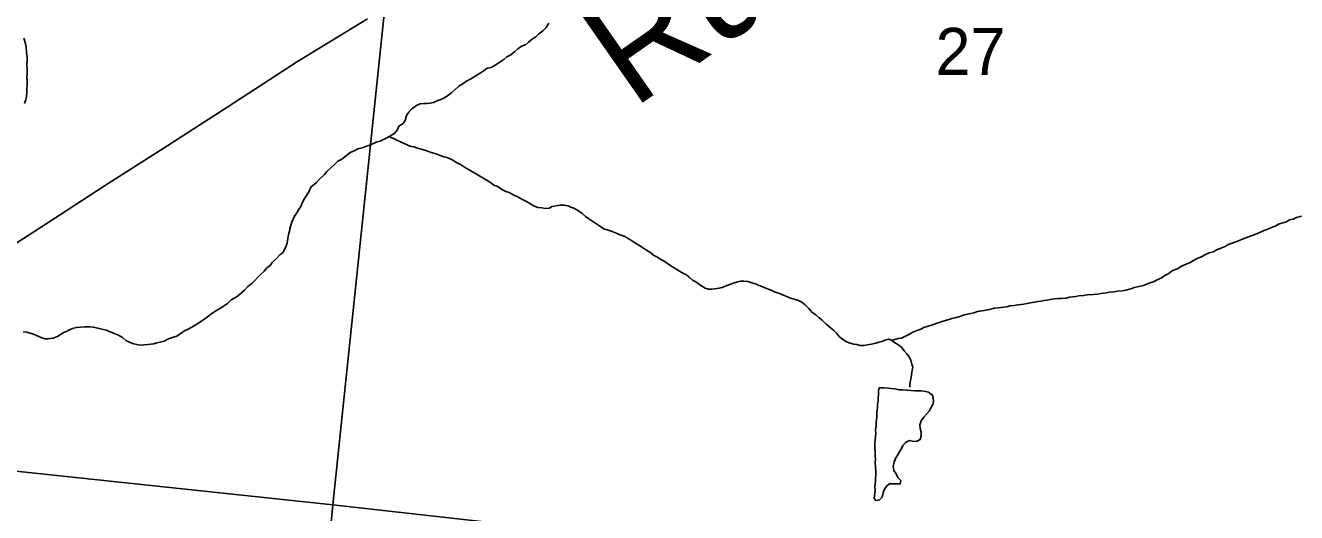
# Model space of a CAD drawing. Extents: x 0 to 34, y -4 to 22.
# Drawn here: x 6.225 to 7.021, y 18.636 to 18.941 of the extents above; entities that cross this region are included whole.
import ezdxf

# ---------------------------------------------------------------- set-up
doc = ezdxf.new("R2010")
doc.units = 0
for name, color, linetype in [('GM_X_Interstate_Route', 7, 'Continuous'), ('GM_X_Minor_Lake', 7, 'Continuous'), ('GM_X_Minor_River', 7, 'Continuous'), ('GM_X_Minor_River_Text', 7, 'Continuous'), ('GM_X_Section', 7, 'Continuous'), ('GM_X_Section_Text', 7, 'Continuous')]:
    doc.layers.add(name, color=color, linetype=linetype)

msp = doc.modelspace()

# ---------------------------------------------------------------- linework, layer by layer
at = {"layer": 'GM_X_Interstate_Route'}
msp.add_lwpolyline([(6.19548, 18.78954), (6.23682, 18.81613), (6.27462, 18.84066), (6.31132, 18.86388), (6.35184, 18.88996), (6.39536, 18.91837), (6.4391, 18.94517)], dxfattribs=at)
at = {"layer": 'GM_X_Minor_Lake'}
msp.add_line((6.75635, 18.64514), (6.75738, 18.64377), dxfattribs=at)
msp.add_lwpolyline([(6.75738, 18.64377), (6.75981, 18.64423), (6.76147, 18.64605), (6.7621, 18.6487), (6.76269, 18.65056), (6.76411, 18.65292), (6.76603, 18.65419), (6.76845, 18.65438), (6.77032, 18.65433), (6.77273, 18.65425), (6.77307, 18.65638), (6.77125, 18.65831), (6.77026, 18.66047), (6.76872, 18.66266), (6.76827, 18.66534), (6.76889, 18.66773), (6.76977, 18.6701), (6.77119, 18.67247), (6.77232, 18.6743), (6.77346, 18.6764), (6.77433, 18.67825), (6.77599, 18.68006), (6.77845, 18.68132), (6.7811, 18.68071), (6.78325, 18.68091), (6.78516, 18.68192), (6.78578, 18.68431), (6.78586, 18.68671), (6.78513, 18.68887), (6.78494, 18.69128), (6.78582, 18.69365), (6.7875, 18.69601), (6.78917, 18.69782), (6.79084, 18.69964), (6.7917, 18.70149), (6.79312, 18.70385), (6.79345, 18.70571), (6.79326, 18.70812), (6.79279, 18.71), (6.79043, 18.71168), (6.78857, 18.712), (6.7859, 18.71235), (6.78403, 18.71241), (6.78215, 18.71247), (6.77948, 18.71255), (6.77708, 18.71289), (6.77387, 18.71299), (6.77199, 18.71305), (6.76933, 18.71366), (6.76693, 18.714), (6.76506, 18.71406), (6.76239, 18.71441), (6.75944, 18.71423), (6.75911, 18.71237), (6.75904, 18.71024), (6.75896, 18.70784), (6.7589, 18.70597), (6.75857, 18.70411), (6.75849, 18.70171), (6.75814, 18.69931), (6.75803, 18.69584), (6.75767, 18.69318), (6.75758, 18.69025), (6.75724, 18.68812), (6.75743, 18.68598), (6.75703, 18.68172), (6.7567, 18.67986), (6.75687, 18.67691), (6.75705, 18.67424), (6.75697, 18.67183), (6.75716, 18.66969), (6.75709, 18.66756), (6.75727, 18.66488), (6.75743, 18.66167), (6.75737, 18.6598), (6.75731, 18.65793), (6.75725, 18.65606), (6.75687, 18.6526), (6.75706, 18.65019), (6.75668, 18.647), (6.75635, 18.64514)], dxfattribs=at)
at = {"layer": 'GM_X_Minor_River'}
for points in [[(6.35703, 18.77095), (6.35896, 18.77276), (6.36226, 18.77533), (6.36422, 18.77767), (6.36669, 18.77947), (6.36835, 18.78129), (6.37141, 18.7844), (6.37445, 18.78724), (6.37612, 18.78933), (6.37832, 18.79086), (6.37945, 18.7927), (6.38194, 18.79503), (6.38443, 18.79762), (6.38635, 18.7989), (6.38723, 18.80101), (6.38836, 18.80284), (6.38896, 18.80496), (6.38932, 18.80762), (6.38967, 18.81028), (6.39027, 18.81214), (6.3906, 18.814), (6.3918, 18.81797), (6.39267, 18.81981), (6.39353, 18.82165), (6.39494, 18.82375), (6.39607, 18.82558), (6.39748, 18.82768), (6.39836, 18.82979), (6.39922, 18.83163), (6.40092, 18.83452), (6.40263, 18.8374), (6.40378, 18.83977), (6.40709, 18.84261), (6.40903, 18.84468), (6.41235, 18.84779), (6.41375, 18.84962), (6.41651, 18.8522), (6.41845, 18.85401), (6.42066, 18.85608), (6.42311, 18.85734), (6.42613, 18.85965), (6.42834, 18.86146), (6.43078, 18.86245), (6.43323, 18.86371), (6.43594, 18.86443), (6.43784, 18.86517), (6.44055, 18.86616), (6.44463, 18.8679), (6.44706, 18.86863), (6.45087, 18.87038), (6.45278, 18.87139), (6.45606, 18.87343), (6.45774, 18.87551), (6.45889, 18.87788), (6.46162, 18.87967), (6.46276, 18.8815), (6.46367, 18.88468), (6.46507, 18.88677), (6.46702, 18.88885), (6.46977, 18.8909), (6.47221, 18.8919), (6.47436, 18.8921), (6.4765, 18.89203), (6.47838, 18.89224), (6.48054, 18.89271), (6.48326, 18.89396), (6.48516, 18.8947), (6.48734, 18.89571), (6.49008, 18.89749), (6.492, 18.89904), (6.49393, 18.90058), (6.49642, 18.90291), (6.49888, 18.90444), (6.50081, 18.90598), (6.5038, 18.90749), (6.50599, 18.90876), (6.50818, 18.91029), (6.51037, 18.91156), (6.51229, 18.91284), (6.5142, 18.91412), (6.51663, 18.91457), (6.51909, 18.9161), (6.5221, 18.91788), (6.52457, 18.91967), (6.52649, 18.92122), (6.52895, 18.92248), (6.53143, 18.92454), (6.53336, 18.92635), (6.53555, 18.92788), (6.538, 18.92888), (6.53992, 18.93042), (6.54241, 18.93248), (6.54459, 18.93375), (6.54626, 18.93557), (6.549, 18.93762), (6.55095, 18.9397), (6.55264, 18.94232)], [(6.22439, 18.89204), (6.22528, 18.89441), (6.22561, 18.89654), (6.22596, 18.89893), (6.22602, 18.9008), (6.22612, 18.90374), (6.22618, 18.90561), (6.22602, 18.90882), (6.22608, 18.91068), (6.22617, 18.91335), (6.226, 18.9163), (6.22609, 18.91897), (6.22617, 18.92137), (6.22572, 18.92405), (6.22555, 18.927), (6.2251, 18.92968), (6.22414, 18.93292)], [(6.45278, 18.87139), (6.45991, 18.86823), (6.46175, 18.86738), (6.4636, 18.86652), (6.46571, 18.86538), (6.46811, 18.86504), (6.46996, 18.86445), (6.47288, 18.86356), (6.475, 18.86296), (6.47686, 18.86237), (6.47897, 18.8615), (6.48216, 18.8606), (6.48401, 18.85974), (6.48692, 18.85885), (6.48905, 18.85826), (6.49222, 18.85682), (6.49484, 18.85514), (6.49748, 18.85399), (6.49984, 18.85231), (6.50247, 18.8509), (6.50483, 18.84949), (6.5072, 18.84808), (6.50956, 18.84667), (6.51245, 18.84498), (6.51613, 18.84273), (6.51822, 18.84106), (6.52087, 18.84018), (6.52322, 18.83824), (6.52586, 18.83709), (6.52798, 18.83649), (6.53113, 18.83452), (6.53299, 18.83393), (6.53588, 18.83224), (6.53878, 18.83081), (6.5414, 18.82913), (6.54377, 18.82799), (6.54589, 18.82712), (6.54829, 18.82678), (6.55069, 18.82644), (6.55284, 18.82664), (6.55475, 18.82765), (6.55717, 18.82811), (6.5596, 18.82857), (6.56255, 18.82848), (6.56468, 18.82815), (6.56652, 18.82729), (6.56838, 18.8267), (6.57127, 18.82501), (6.57363, 18.82333), (6.57571, 18.8214), (6.5778, 18.82), (6.58016, 18.81832), (6.58278, 18.81664), (6.58515, 18.81523), (6.58724, 18.81383), (6.58989, 18.81295), (6.59228, 18.81207), (6.59545, 18.81091), (6.59783, 18.80976), (6.59995, 18.80916), (6.60284, 18.80747), (6.60599, 18.80551), (6.60914, 18.80354), (6.61203, 18.80158), (6.61386, 18.80046), (6.61649, 18.79877), (6.61832, 18.79738), (6.62068, 18.79597), (6.62278, 18.79457), (6.62488, 18.79344), (6.62777, 18.79148), (6.63013, 18.79007), (6.63275, 18.78839), (6.63459, 18.78726), (6.63696, 18.78585), (6.6388, 18.785), (6.64063, 18.7836), (6.64271, 18.78167), (6.64482, 18.78054), (6.64796, 18.7783), (6.65058, 18.77662), (6.65271, 18.77602), (6.65458, 18.77596), (6.65646, 18.77617), (6.65916, 18.77662), (6.66132, 18.77709), (6.66485, 18.77858), (6.66837, 18.77981), (6.67081, 18.78054), (6.6727, 18.78102), (6.67484, 18.78095), (6.67725, 18.78088), (6.6799, 18.77999), (6.68255, 18.77911), (6.68439, 18.77825), (6.68678, 18.77738), (6.68889, 18.77651), (6.6918, 18.77535), (6.69444, 18.7742), (6.69709, 18.77332), (6.7, 18.77216)], [(6.76766, 18.74417), (6.77144, 18.74512), (6.77359, 18.74532), (6.77605, 18.74658), (6.7785, 18.74784), (6.78069, 18.74911), (6.78367, 18.75035), (6.78557, 18.7511), (6.78748, 18.75211), (6.79019, 18.75282), (6.7929, 18.75381), (6.79588, 18.75479), (6.79886, 18.75576), (6.80102, 18.7565), (6.80318, 18.75697), (6.80508, 18.75771), (6.80697, 18.75818), (6.80994, 18.75889), (6.81265, 18.75988), (6.81508, 18.76034), (6.81886, 18.76129), (6.82103, 18.76203), (6.82534, 18.7627), (6.82858, 18.7634), (6.83182, 18.7641), (6.8337, 18.76431), (6.83558, 18.76452), (6.83935, 18.76494), (6.84151, 18.76567), (6.8442, 18.76585), (6.84636, 18.76632), (6.84824, 18.76653), (6.85012, 18.76674), (6.85416, 18.76742), (6.85686, 18.76787), (6.85875, 18.76835), (6.8609, 18.76855), (6.86279, 18.76902), (6.86467, 18.76923), (6.86763, 18.76967), (6.86951, 18.76988), (6.8714, 18.77009), (6.87381, 18.77028), (6.8765, 18.77047), (6.87866, 18.77094), (6.88054, 18.77115), (6.88269, 18.77135), (6.88458, 18.77182), (6.88727, 18.77201), (6.88996, 18.77246), (6.89345, 18.77262), (6.89613, 18.7728), (6.89829, 18.77327), (6.90152, 18.77371), (6.90341, 18.77418), (6.90663, 18.77435), (6.90879, 18.77482), (6.91175, 18.77499), (6.91391, 18.77546), (6.91714, 18.77616), (6.91932, 18.77716), (6.92498, 18.77833), (6.92715, 18.77906), (6.92906, 18.78007), (6.93122, 18.78054), (6.93313, 18.78155), (6.93585, 18.7828), (6.93886, 18.78484), (6.94077, 18.78585), (6.94297, 18.78739), (6.9465, 18.78888), (6.94869, 18.79042), (6.95168, 18.79166), (6.95413, 18.79266), (6.95631, 18.79392), (6.95904, 18.79544), (6.96121, 18.79618), (6.96339, 18.79744), (6.96611, 18.7987), (6.96855, 18.79942), (6.97073, 18.80069), (6.97399, 18.80193), (6.97616, 18.80266), (6.97807, 18.80394), (6.9835, 18.80591), (6.9873, 18.8074), (6.99245, 18.80937), (6.99462, 18.81011), (6.9968, 18.81111), (6.9987, 18.81185), (7.00087, 18.81285), (7.00277, 18.8136), (7.00522, 18.81459), (7.00738, 18.81532), (7.00957, 18.81659), (7.01228, 18.81758), (7.01444, 18.81804), (7.01636, 18.81932), (7.01878, 18.81978), (7.02069, 18.82079), (7.02394, 18.82176)], [(6.2237, 18.7494), (6.22583, 18.74907), (6.22796, 18.74847), (6.23008, 18.74787), (6.23193, 18.74701), (6.23536, 18.74557), (6.23722, 18.74498), (6.23909, 18.74492), (6.24232, 18.74536), (6.24557, 18.74659), (6.24887, 18.7489), (6.25077, 18.74964), (6.25268, 18.75065), (6.25458, 18.75139), (6.25701, 18.75212), (6.25943, 18.75231), (6.26211, 18.7525), (6.26506, 18.75241), (6.26747, 18.75233), (6.27039, 18.75171), (6.27278, 18.7511), (6.27571, 18.75048), (6.27756, 18.74962), (6.27941, 18.74902), (6.28126, 18.74817), (6.28337, 18.7473), (6.28574, 18.74589), (6.28782, 18.74396), (6.28967, 18.7431), (6.29204, 18.74196), (6.2947, 18.74134), (6.29656, 18.74102), (6.29925, 18.7412), (6.30167, 18.7414), (6.30355, 18.7416), (6.30543, 18.74181), (6.30733, 18.74256), (6.30921, 18.74277), (6.31191, 18.74349), (6.31464, 18.745), (6.31708, 18.74573), (6.31979, 18.74672), (6.32281, 18.74876), (6.32472, 18.75004), (6.3269, 18.75104), (6.32881, 18.75205), (6.33072, 18.75306), (6.33455, 18.75561), (6.33812, 18.75817), (6.34169, 18.76074), (6.3447, 18.76278), (6.34771, 18.76456), (6.35154, 18.76711), (6.35376, 18.76945), (6.35703, 18.77095)], [(6.7, 18.77216), (6.70212, 18.7713), (6.70396, 18.77044), (6.70635, 18.76983), (6.709, 18.76895), (6.71111, 18.76781), (6.7132, 18.76615), (6.71554, 18.76394), (6.7176, 18.76147), (6.71996, 18.76006), (6.72204, 18.75813), (6.72387, 18.75673), (6.7262, 18.75426), (6.72881, 18.75204), (6.73089, 18.75037), (6.73271, 18.74845), (6.73452, 18.74652), (6.73687, 18.74458), (6.73896, 18.74318), (6.74134, 18.74231), (6.74374, 18.7417), (6.7456, 18.74137), (6.74746, 18.74078), (6.74987, 18.74071), (6.75229, 18.74117), (6.75472, 18.74163), (6.75742, 18.74234), (6.75931, 18.74282), (6.7612, 18.7433), (6.7631, 18.74404), (6.76554, 18.74477), (6.76739, 18.74391), (6.76974, 18.74223), (6.77158, 18.74111), (6.77367, 18.73944), (6.77521, 18.73752), (6.77676, 18.73561), (6.7783, 18.73369), (6.7793, 18.73152), (6.78002, 18.72909), (6.7805, 18.72721), (6.78016, 18.72508), (6.77981, 18.72269), (6.77948, 18.72083), (6.77915, 18.71897), (6.77881, 18.71658), (6.77875, 18.71471)]]:
    msp.add_lwpolyline(points, dxfattribs=at)
at = {"layer": 'GM_X_Section'}
for points in [[(5.78137, 19.37167), (6.48626, 19.29903), (6.41744, 18.64125), (5.71418, 18.71571)], [(6.48626, 19.29903), (7.21731, 19.22831), (7.15014, 18.55903), (6.41744, 18.64125)], [(5.71418, 18.71571), (6.41744, 18.64125), (6.34502, 17.8912), (5.93259, 17.93493), (5.63665, 17.94928)], [(6.41744, 18.64125), (7.15014, 18.55903), (7.07455, 17.825), (6.34502, 17.8912)]]:
    msp.add_lwpolyline(points, close=True, dxfattribs=at)

# ---------------------------------------------------------------- texts
at = {"layer": 'GM_X_Minor_River_Text'}
msp.add_text('Run', height=0.066671, rotation=34.9659, dxfattribs=at).set_placement((6.60546, 18.88843))
at = {"layer": 'GM_X_Section_Text'}
msp.add_text('27', height=0.029444, rotation=0.00001, dxfattribs=at).set_placement((6.7948, 18.90998))

doc.saveas('drawing.dxf')
